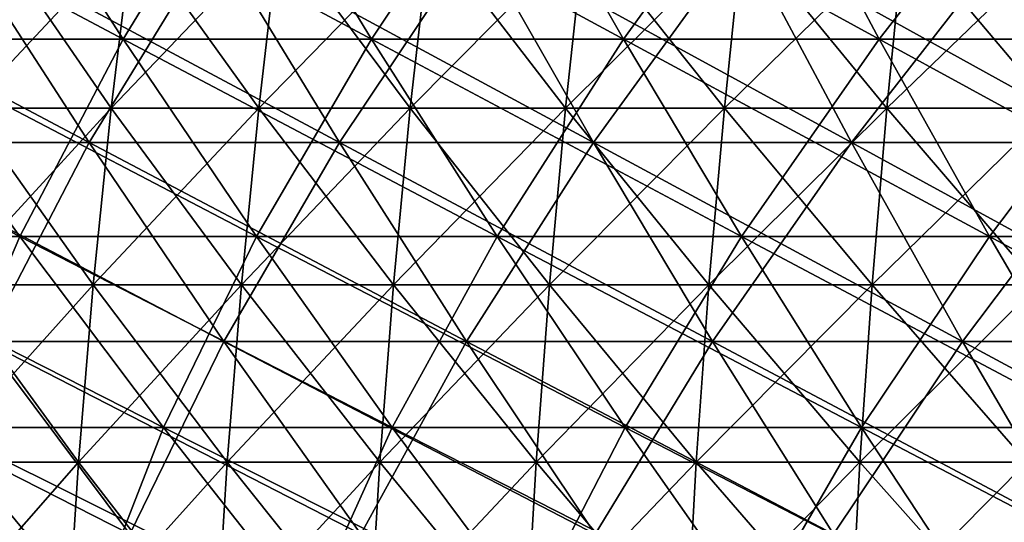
# Model space of a CAD drawing. Header units: millimetres. Extents: x -250 to 250, y -45 to 4150.
# Tile 417 of 656: x -70 to -54, y 3941 to 3949. Entities that reach past the tile are written whole.
import ezdxf

# ---------------------------------------------------------------- set-up
doc = ezdxf.new("R2010")
doc.units = ezdxf.units.MM
doc.header["$LTSCALE"] = 81.481481
for name, color, linetype in [('19', 7, 'CONTINUOUS'), ('20', 7, 'CONTINUOUS'), ('21', 7, 'CONTINUOUS'), ('22', 7, 'CONTINUOUS'), ('23', 7, 'CONTINUOUS'), ('24', 7, 'CONTINUOUS')]:
    doc.layers.add(name, color=color, linetype=linetype)

msp = doc.modelspace()

# ---------------------------------------------------------------- linework, layer by layer
at = {"layer": '19', "color": 7, "linetype": 'CONTINUOUS'}
for points in [[(-68.81, 3946.665, -128.141), (-72.723, 3946.665, -125.961), (-70.918, 3949.927, -132.066), (-68.81, 3946.665, -128.141)], [(-66.817, 3949.927, -134.188), (-68.81, 3946.665, -128.141), (-70.918, 3949.927, -132.066), (-66.817, 3949.927, -134.188)], [(-64.831, 3946.665, -130.199), (-68.81, 3946.665, -128.141), (-66.817, 3949.927, -134.188), (-64.831, 3946.665, -130.199)], [(-62.653, 3949.927, -136.182), (-64.831, 3946.665, -130.199), (-66.817, 3949.927, -134.188), (-62.653, 3949.927, -136.182)], [(-60.791, 3946.665, -132.133), (-64.831, 3946.665, -130.199), (-62.653, 3949.927, -136.182), (-60.791, 3946.665, -132.133)], [(-58.43, 3949.927, -138.046), (-60.791, 3946.665, -132.133), (-62.653, 3949.927, -136.182), (-58.43, 3949.927, -138.046)], [(-56.693, 3946.665, -133.943), (-60.791, 3946.665, -132.133), (-58.43, 3949.927, -138.046), (-56.693, 3946.665, -133.943)], [(-54.151, 3949.927, -139.78), (-56.693, 3946.665, -133.943), (-58.43, 3949.927, -138.046), (-54.151, 3949.927, -139.78)], [(-52.541, 3946.665, -135.625), (-56.693, 3946.665, -133.943), (-54.151, 3949.927, -139.78), (-52.541, 3946.665, -135.625)], [(-68.81, 3946.665, -128.141), (-70.46, 3943.502, -122.04), (-72.723, 3946.665, -125.961), (-68.81, 3946.665, -128.141)], [(-66.668, 3943.502, -124.152), (-70.46, 3943.502, -122.04), (-68.81, 3946.665, -128.141), (-66.668, 3943.502, -124.152)], [(-64.831, 3946.665, -130.199), (-66.668, 3943.502, -124.152), (-68.81, 3946.665, -128.141), (-64.831, 3946.665, -130.199)], [(-62.813, 3943.502, -126.146), (-66.668, 3943.502, -124.152), (-64.831, 3946.665, -130.199), (-62.813, 3943.502, -126.146)], [(-60.791, 3946.665, -132.133), (-62.813, 3943.502, -126.146), (-64.831, 3946.665, -130.199), (-60.791, 3946.665, -132.133)], [(-58.899, 3943.502, -128.021), (-62.813, 3943.502, -126.146), (-60.791, 3946.665, -132.133), (-58.899, 3943.502, -128.021)], [(-56.693, 3946.665, -133.943), (-58.899, 3943.502, -128.021), (-60.791, 3946.665, -132.133), (-56.693, 3946.665, -133.943)], [(-54.929, 3943.502, -129.774), (-58.899, 3943.502, -128.021), (-56.693, 3946.665, -133.943), (-54.929, 3943.502, -129.774)], [(-52.541, 3946.665, -135.625), (-54.929, 3943.502, -129.774), (-56.693, 3946.665, -133.943), (-52.541, 3946.665, -135.625)], [(-50.906, 3943.502, -131.404), (-54.929, 3943.502, -129.774), (-52.541, 3946.665, -135.625), (-50.906, 3943.502, -131.404)], [(-68.162, 3940.439, -118.06), (-71.766, 3940.439, -115.905), (-70.46, 3943.502, -122.04), (-68.162, 3940.439, -118.06)], [(-66.668, 3943.502, -124.152), (-68.162, 3940.439, -118.06), (-70.46, 3943.502, -122.04), (-66.668, 3943.502, -124.152)], [(-64.494, 3940.439, -120.103), (-68.162, 3940.439, -118.06), (-66.668, 3943.502, -124.152), (-64.494, 3940.439, -120.103)], [(-62.813, 3943.502, -126.146), (-64.494, 3940.439, -120.103), (-66.668, 3943.502, -124.152), (-62.813, 3943.502, -126.146)], [(-60.765, 3940.439, -122.033), (-64.494, 3940.439, -120.103), (-62.813, 3943.502, -126.146), (-60.765, 3940.439, -122.033)], [(-58.899, 3943.502, -128.021), (-60.765, 3940.439, -122.033), (-62.813, 3943.502, -126.146), (-58.899, 3943.502, -128.021)], [(-56.978, 3940.439, -123.846), (-60.765, 3940.439, -122.033), (-58.899, 3943.502, -128.021), (-56.978, 3940.439, -123.846)], [(-54.929, 3943.502, -129.774), (-56.978, 3940.439, -123.846), (-58.899, 3943.502, -128.021), (-54.929, 3943.502, -129.774)], [(-53.137, 3940.439, -125.542), (-56.978, 3940.439, -123.846), (-54.929, 3943.502, -129.774), (-53.137, 3940.439, -125.542)], [(-50.906, 3943.502, -131.404), (-53.137, 3940.439, -125.542), (-54.929, 3943.502, -129.774), (-50.906, 3943.502, -131.404)]]:
    msp.add_3dface(points, dxfattribs=at)
at = {"layer": '20', "color": 7, "linetype": 'CONTINUOUS'}
for points in [[(-72.723, 3946.665, 125.961), (-68.81, 3946.665, 128.141), (-74.951, 3949.927, 129.82), (-72.723, 3946.665, 125.961)], [(-74.951, 3949.927, 129.82), (-68.81, 3946.665, 128.141), (-70.918, 3949.927, 132.066), (-74.951, 3949.927, 129.82)], [(-68.81, 3946.665, 128.141), (-64.831, 3946.665, 130.199), (-70.918, 3949.927, 132.066), (-68.81, 3946.665, 128.141)], [(-70.918, 3949.927, 132.066), (-64.831, 3946.665, 130.199), (-66.817, 3949.927, 134.188), (-70.918, 3949.927, 132.066)], [(-64.831, 3946.665, 130.199), (-60.791, 3946.665, 132.133), (-66.817, 3949.927, 134.188), (-64.831, 3946.665, 130.199)], [(-66.817, 3949.927, 134.188), (-60.791, 3946.665, 132.133), (-62.653, 3949.927, 136.182), (-66.817, 3949.927, 134.188)], [(-60.791, 3946.665, 132.133), (-56.693, 3946.665, 133.943), (-62.653, 3949.927, 136.182), (-60.791, 3946.665, 132.133)], [(-62.653, 3949.927, 136.182), (-56.693, 3946.665, 133.943), (-58.43, 3949.927, 138.046), (-62.653, 3949.927, 136.182)], [(-56.693, 3946.665, 133.943), (-52.541, 3946.665, 135.625), (-58.43, 3949.927, 138.046), (-56.693, 3946.665, 133.943)], [(-58.43, 3949.927, 138.046), (-52.541, 3946.665, 135.625), (-54.151, 3949.927, 139.78), (-58.43, 3949.927, 138.046)], [(-70.46, 3943.502, 122.04), (-66.668, 3943.502, 124.152), (-72.723, 3946.665, 125.961), (-70.46, 3943.502, 122.04)], [(-72.723, 3946.665, 125.961), (-66.668, 3943.502, 124.152), (-68.81, 3946.665, 128.141), (-72.723, 3946.665, 125.961)], [(-66.668, 3943.502, 124.152), (-62.813, 3943.502, 126.146), (-68.81, 3946.665, 128.141), (-66.668, 3943.502, 124.152)], [(-68.81, 3946.665, 128.141), (-62.813, 3943.502, 126.146), (-64.831, 3946.665, 130.199), (-68.81, 3946.665, 128.141)], [(-62.813, 3943.502, 126.146), (-58.899, 3943.502, 128.021), (-64.831, 3946.665, 130.199), (-62.813, 3943.502, 126.146)], [(-64.831, 3946.665, 130.199), (-58.899, 3943.502, 128.021), (-60.791, 3946.665, 132.133), (-64.831, 3946.665, 130.199)], [(-58.899, 3943.502, 128.021), (-54.929, 3943.502, 129.774), (-60.791, 3946.665, 132.133), (-58.899, 3943.502, 128.021)], [(-60.791, 3946.665, 132.133), (-54.929, 3943.502, 129.774), (-56.693, 3946.665, 133.943), (-60.791, 3946.665, 132.133)], [(-54.929, 3943.502, 129.774), (-50.906, 3943.502, 131.404), (-56.693, 3946.665, 133.943), (-54.929, 3943.502, 129.774)], [(-56.693, 3946.665, 133.943), (-50.906, 3943.502, 131.404), (-52.541, 3946.665, 135.625), (-56.693, 3946.665, 133.943)], [(-71.766, 3940.439, 115.905), (-68.162, 3940.439, 118.06), (-74.185, 3943.502, 119.813), (-71.766, 3940.439, 115.905)], [(-74.185, 3943.502, 119.813), (-68.162, 3940.439, 118.06), (-70.46, 3943.502, 122.04), (-74.185, 3943.502, 119.813)], [(-68.162, 3940.439, 118.06), (-64.494, 3940.439, 120.103), (-70.46, 3943.502, 122.04), (-68.162, 3940.439, 118.06)], [(-70.46, 3943.502, 122.04), (-64.494, 3940.439, 120.103), (-66.668, 3943.502, 124.152), (-70.46, 3943.502, 122.04)], [(-64.494, 3940.439, 120.103), (-60.765, 3940.439, 122.033), (-66.668, 3943.502, 124.152), (-64.494, 3940.439, 120.103)], [(-66.668, 3943.502, 124.152), (-60.765, 3940.439, 122.033), (-62.813, 3943.502, 126.146), (-66.668, 3943.502, 124.152)], [(-60.765, 3940.439, 122.033), (-56.978, 3940.439, 123.846), (-62.813, 3943.502, 126.146), (-60.765, 3940.439, 122.033)], [(-62.813, 3943.502, 126.146), (-56.978, 3940.439, 123.846), (-58.899, 3943.502, 128.021), (-62.813, 3943.502, 126.146)], [(-56.978, 3940.439, 123.846), (-53.137, 3940.439, 125.542), (-58.899, 3943.502, 128.021), (-56.978, 3940.439, 123.846)], [(-58.899, 3943.502, 128.021), (-53.137, 3940.439, 125.542), (-54.929, 3943.502, 129.774), (-58.899, 3943.502, 128.021)], [(-53.137, 3940.439, 125.542), (-49.246, 3940.439, 127.119), (-54.929, 3943.502, 129.774), (-53.137, 3940.439, 125.542)], [(-54.929, 3943.502, 129.774), (-49.246, 3940.439, 127.119), (-50.906, 3943.502, 131.404), (-54.929, 3943.502, 129.774)]]:
    msp.add_3dface(points, dxfattribs=at)
at = {"layer": '21', "color": 7, "linetype": 'CONTINUOUS'}
for points in [[(-68.272, 3948.31, 127.138), (-72.155, 3948.31, 124.976), (-70.363, 3951.546, 131.032), (-68.272, 3948.31, 127.138)], [(-66.294, 3951.546, 133.136), (-68.272, 3948.31, 127.138), (-70.363, 3951.546, 131.032), (-66.294, 3951.546, 133.136)], [(-64.324, 3948.31, 129.18), (-68.272, 3948.31, 127.138), (-66.294, 3951.546, 133.136), (-64.324, 3948.31, 129.18)], [(-62.163, 3951.546, 135.115), (-64.324, 3948.31, 129.18), (-66.294, 3951.546, 133.136), (-62.163, 3951.546, 135.115)], [(-60.316, 3948.31, 131.1), (-64.324, 3948.31, 129.18), (-62.163, 3951.546, 135.115), (-60.316, 3948.31, 131.1)], [(-57.972, 3951.546, 136.965), (-60.316, 3948.31, 131.1), (-62.163, 3951.546, 135.115), (-57.972, 3951.546, 136.965)], [(-56.25, 3948.31, 132.895), (-60.316, 3948.31, 131.1), (-57.972, 3951.546, 136.965), (-56.25, 3948.31, 132.895)], [(-53.727, 3951.546, 138.685), (-56.25, 3948.31, 132.895), (-57.972, 3951.546, 136.965), (-53.727, 3951.546, 138.685)], [(-52.131, 3948.31, 134.564), (-56.25, 3948.31, 132.895), (-53.727, 3951.546, 138.685), (-52.131, 3948.31, 134.564)], [(-69.91, 3945.172, 121.087), (-73.606, 3945.172, 118.877), (-72.155, 3948.31, 124.976), (-69.91, 3945.172, 121.087)], [(-68.272, 3948.31, 127.138), (-69.91, 3945.172, 121.087), (-72.155, 3948.31, 124.976), (-68.272, 3948.31, 127.138)], [(-66.148, 3945.172, 123.183), (-69.91, 3945.172, 121.087), (-68.272, 3948.31, 127.138), (-66.148, 3945.172, 123.183)], [(-64.324, 3948.31, 129.18), (-66.148, 3945.172, 123.183), (-68.272, 3948.31, 127.138), (-64.324, 3948.31, 129.18)], [(-62.323, 3945.172, 125.161), (-66.148, 3945.172, 123.183), (-64.324, 3948.31, 129.18), (-62.323, 3945.172, 125.161)], [(-60.316, 3948.31, 131.1), (-62.323, 3945.172, 125.161), (-64.324, 3948.31, 129.18), (-60.316, 3948.31, 131.1)], [(-58.439, 3945.172, 127.021), (-62.323, 3945.172, 125.161), (-60.316, 3948.31, 131.1), (-58.439, 3945.172, 127.021)], [(-56.25, 3948.31, 132.895), (-58.439, 3945.172, 127.021), (-60.316, 3948.31, 131.1), (-56.25, 3948.31, 132.895)], [(-54.5, 3945.172, 128.761), (-58.439, 3945.172, 127.021), (-56.25, 3948.31, 132.895), (-54.5, 3945.172, 128.761)], [(-52.131, 3948.31, 134.564), (-54.5, 3945.172, 128.761), (-56.25, 3948.31, 132.895), (-52.131, 3948.31, 134.564)], [(-50.509, 3945.172, 130.378), (-54.5, 3945.172, 128.761), (-52.131, 3948.31, 134.564), (-50.509, 3945.172, 130.378)], [(-69.91, 3945.172, 121.087), (-71.206, 3942.134, 115.002), (-73.606, 3945.172, 118.877), (-69.91, 3945.172, 121.087)], [(-67.631, 3942.134, 117.14), (-71.206, 3942.134, 115.002), (-69.91, 3945.172, 121.087), (-67.631, 3942.134, 117.14)], [(-66.148, 3945.172, 123.183), (-67.631, 3942.134, 117.14), (-69.91, 3945.172, 121.087), (-66.148, 3945.172, 123.183)], [(-63.991, 3942.134, 119.167), (-67.631, 3942.134, 117.14), (-66.148, 3945.172, 123.183), (-63.991, 3942.134, 119.167)], [(-62.323, 3945.172, 125.161), (-63.991, 3942.134, 119.167), (-66.148, 3945.172, 123.183), (-62.323, 3945.172, 125.161)], [(-60.291, 3942.134, 121.081), (-63.991, 3942.134, 119.167), (-62.323, 3945.172, 125.161), (-60.291, 3942.134, 121.081)], [(-58.439, 3945.172, 127.021), (-60.291, 3942.134, 121.081), (-62.323, 3945.172, 125.161), (-58.439, 3945.172, 127.021)], [(-56.534, 3942.134, 122.881), (-60.291, 3942.134, 121.081), (-58.439, 3945.172, 127.021), (-56.534, 3942.134, 122.881)], [(-54.5, 3945.172, 128.761), (-56.534, 3942.134, 122.881), (-58.439, 3945.172, 127.021), (-54.5, 3945.172, 128.761)], [(-52.723, 3942.134, 124.563), (-56.534, 3942.134, 122.881), (-54.5, 3945.172, 128.761), (-52.723, 3942.134, 124.563)], [(-50.509, 3945.172, 130.378), (-52.723, 3942.134, 124.563), (-54.5, 3945.172, 128.761), (-50.509, 3945.172, 130.378)], [(-68.772, 3939.197, 111.071), (-72.16, 3939.197, 108.9), (-71.206, 3942.134, 115.002), (-68.772, 3939.197, 111.071)], [(-67.631, 3942.134, 117.14), (-68.772, 3939.197, 111.071), (-71.206, 3942.134, 115.002), (-67.631, 3942.134, 117.14)], [(-65.319, 3939.197, 113.136), (-68.772, 3939.197, 111.071), (-67.631, 3942.134, 117.14), (-65.319, 3939.197, 113.136)], [(-63.991, 3942.134, 119.167), (-65.319, 3939.197, 113.136), (-67.631, 3942.134, 117.14), (-63.991, 3942.134, 119.167)], [(-61.804, 3939.197, 115.094), (-65.319, 3939.197, 113.136), (-63.991, 3942.134, 119.167), (-61.804, 3939.197, 115.094)], [(-60.291, 3942.134, 121.081), (-61.804, 3939.197, 115.094), (-63.991, 3942.134, 119.167), (-60.291, 3942.134, 121.081)], [(-58.23, 3939.197, 116.942), (-61.804, 3939.197, 115.094), (-60.291, 3942.134, 121.081), (-58.23, 3939.197, 116.942)], [(-56.534, 3942.134, 122.881), (-58.23, 3939.197, 116.942), (-60.291, 3942.134, 121.081), (-56.534, 3942.134, 122.881)], [(-54.601, 3939.197, 118.68), (-58.23, 3939.197, 116.942), (-56.534, 3942.134, 122.881), (-54.601, 3939.197, 118.68)], [(-52.723, 3942.134, 124.563), (-54.601, 3939.197, 118.68), (-56.534, 3942.134, 122.881), (-52.723, 3942.134, 124.563)], [(-50.921, 3939.197, 120.305), (-54.601, 3939.197, 118.68), (-52.723, 3942.134, 124.563), (-50.921, 3939.197, 120.305)]]:
    msp.add_3dface(points, dxfattribs=at)
at = {"layer": '22', "color": 7, "linetype": 'CONTINUOUS'}
for points in [[(-72.155, 3948.31, -124.976), (-68.272, 3948.31, -127.138), (-74.364, 3951.546, -128.803), (-72.155, 3948.31, -124.976)], [(-74.364, 3951.546, -128.803), (-68.272, 3948.31, -127.138), (-70.363, 3951.546, -131.032), (-74.364, 3951.546, -128.803)], [(-68.272, 3948.31, -127.138), (-64.324, 3948.31, -129.18), (-70.363, 3951.546, -131.032), (-68.272, 3948.31, -127.138)], [(-70.363, 3951.546, -131.032), (-64.324, 3948.31, -129.18), (-66.294, 3951.546, -133.136), (-70.363, 3951.546, -131.032)], [(-64.324, 3948.31, -129.18), (-60.316, 3948.31, -131.1), (-66.294, 3951.546, -133.136), (-64.324, 3948.31, -129.18)], [(-66.294, 3951.546, -133.136), (-60.316, 3948.31, -131.1), (-62.163, 3951.546, -135.115), (-66.294, 3951.546, -133.136)], [(-60.316, 3948.31, -131.1), (-56.25, 3948.31, -132.895), (-62.163, 3951.546, -135.115), (-60.316, 3948.31, -131.1)], [(-62.163, 3951.546, -135.115), (-56.25, 3948.31, -132.895), (-57.972, 3951.546, -136.965), (-62.163, 3951.546, -135.115)], [(-56.25, 3948.31, -132.895), (-52.131, 3948.31, -134.564), (-57.972, 3951.546, -136.965), (-56.25, 3948.31, -132.895)], [(-57.972, 3951.546, -136.965), (-52.131, 3948.31, -134.564), (-53.727, 3951.546, -138.685), (-57.972, 3951.546, -136.965)], [(-73.606, 3945.172, -118.877), (-69.91, 3945.172, -121.087), (-75.969, 3948.31, -122.694), (-73.606, 3945.172, -118.877)], [(-75.969, 3948.31, -122.694), (-69.91, 3945.172, -121.087), (-72.155, 3948.31, -124.976), (-75.969, 3948.31, -122.694)], [(-69.91, 3945.172, -121.087), (-66.148, 3945.172, -123.183), (-72.155, 3948.31, -124.976), (-69.91, 3945.172, -121.087)], [(-72.155, 3948.31, -124.976), (-66.148, 3945.172, -123.183), (-68.272, 3948.31, -127.138), (-72.155, 3948.31, -124.976)], [(-66.148, 3945.172, -123.183), (-62.323, 3945.172, -125.161), (-68.272, 3948.31, -127.138), (-66.148, 3945.172, -123.183)], [(-68.272, 3948.31, -127.138), (-62.323, 3945.172, -125.161), (-64.324, 3948.31, -129.18), (-68.272, 3948.31, -127.138)], [(-62.323, 3945.172, -125.161), (-58.439, 3945.172, -127.021), (-64.324, 3948.31, -129.18), (-62.323, 3945.172, -125.161)], [(-64.324, 3948.31, -129.18), (-58.439, 3945.172, -127.021), (-60.316, 3948.31, -131.1), (-64.324, 3948.31, -129.18)], [(-58.439, 3945.172, -127.021), (-54.5, 3945.172, -128.761), (-60.316, 3948.31, -131.1), (-58.439, 3945.172, -127.021)], [(-60.316, 3948.31, -131.1), (-54.5, 3945.172, -128.761), (-56.25, 3948.31, -132.895), (-60.316, 3948.31, -131.1)], [(-54.5, 3945.172, -128.761), (-50.509, 3945.172, -130.378), (-56.25, 3948.31, -132.895), (-54.5, 3945.172, -128.761)], [(-56.25, 3948.31, -132.895), (-50.509, 3945.172, -130.378), (-52.131, 3948.31, -134.564), (-56.25, 3948.31, -132.895)], [(-71.206, 3942.134, -115.002), (-67.631, 3942.134, -117.14), (-73.606, 3945.172, -118.877), (-71.206, 3942.134, -115.002)], [(-73.606, 3945.172, -118.877), (-67.631, 3942.134, -117.14), (-69.91, 3945.172, -121.087), (-73.606, 3945.172, -118.877)], [(-67.631, 3942.134, -117.14), (-63.991, 3942.134, -119.167), (-69.91, 3945.172, -121.087), (-67.631, 3942.134, -117.14)], [(-69.91, 3945.172, -121.087), (-63.991, 3942.134, -119.167), (-66.148, 3945.172, -123.183), (-69.91, 3945.172, -121.087)], [(-63.991, 3942.134, -119.167), (-60.291, 3942.134, -121.081), (-66.148, 3945.172, -123.183), (-63.991, 3942.134, -119.167)], [(-66.148, 3945.172, -123.183), (-60.291, 3942.134, -121.081), (-62.323, 3945.172, -125.161), (-66.148, 3945.172, -123.183)], [(-60.291, 3942.134, -121.081), (-56.534, 3942.134, -122.881), (-62.323, 3945.172, -125.161), (-60.291, 3942.134, -121.081)], [(-62.323, 3945.172, -125.161), (-56.534, 3942.134, -122.881), (-58.439, 3945.172, -127.021), (-62.323, 3945.172, -125.161)], [(-56.534, 3942.134, -122.881), (-52.723, 3942.134, -124.563), (-58.439, 3945.172, -127.021), (-56.534, 3942.134, -122.881)], [(-58.439, 3945.172, -127.021), (-52.723, 3942.134, -124.563), (-54.5, 3945.172, -128.761), (-58.439, 3945.172, -127.021)], [(-52.723, 3942.134, -124.563), (-48.862, 3942.134, -126.128), (-54.5, 3945.172, -128.761), (-52.723, 3942.134, -124.563)], [(-54.5, 3945.172, -128.761), (-48.862, 3942.134, -126.128), (-50.509, 3945.172, -130.378), (-54.5, 3945.172, -128.761)], [(-72.16, 3939.197, -108.9), (-68.772, 3939.197, -111.071), (-74.714, 3942.134, -112.755), (-72.16, 3939.197, -108.9)], [(-74.714, 3942.134, -112.755), (-68.772, 3939.197, -111.071), (-71.206, 3942.134, -115.002), (-74.714, 3942.134, -112.755)], [(-68.772, 3939.197, -111.071), (-65.319, 3939.197, -113.136), (-71.206, 3942.134, -115.002), (-68.772, 3939.197, -111.071)], [(-71.206, 3942.134, -115.002), (-65.319, 3939.197, -113.136), (-67.631, 3942.134, -117.14), (-71.206, 3942.134, -115.002)], [(-65.319, 3939.197, -113.136), (-61.804, 3939.197, -115.094), (-67.631, 3942.134, -117.14), (-65.319, 3939.197, -113.136)], [(-67.631, 3942.134, -117.14), (-61.804, 3939.197, -115.094), (-63.991, 3942.134, -119.167), (-67.631, 3942.134, -117.14)], [(-61.804, 3939.197, -115.094), (-58.23, 3939.197, -116.942), (-63.991, 3942.134, -119.167), (-61.804, 3939.197, -115.094)], [(-63.991, 3942.134, -119.167), (-58.23, 3939.197, -116.942), (-60.291, 3942.134, -121.081), (-63.991, 3942.134, -119.167)], [(-58.23, 3939.197, -116.942), (-54.601, 3939.197, -118.68), (-60.291, 3942.134, -121.081), (-58.23, 3939.197, -116.942)], [(-60.291, 3942.134, -121.081), (-54.601, 3939.197, -118.68), (-56.534, 3942.134, -122.881), (-60.291, 3942.134, -121.081)], [(-54.601, 3939.197, -118.68), (-50.921, 3939.197, -120.305), (-56.534, 3942.134, -122.881), (-54.601, 3939.197, -118.68)], [(-56.534, 3942.134, -122.881), (-50.921, 3939.197, -120.305), (-52.723, 3942.134, -124.563), (-56.534, 3942.134, -122.881)]]:
    msp.add_3dface(points, dxfattribs=at)
at = {"layer": '23', "color": 7, "linetype": 'CONTINUOUS'}
for points in [[(-70.74, 3947.213, 72.953), (-68.46, 3947.213, 75.097), (-70.39, 3950.01, 72.592), (-70.74, 3947.213, 72.953)], [(-70.39, 3950.01, 72.592), (-68.46, 3947.213, 75.097), (-68.121, 3950.01, 74.726), (-70.39, 3950.01, 72.592)], [(-68.46, 3947.213, 75.097), (-66.115, 3947.213, 77.17), (-68.121, 3950.01, 74.726), (-68.46, 3947.213, 75.097)], [(-68.121, 3950.01, 74.726), (-66.115, 3947.213, 77.17), (-65.788, 3950.01, 76.788), (-68.121, 3950.01, 74.726)], [(-66.115, 3947.213, 77.17), (-63.707, 3947.213, 79.169), (-65.788, 3950.01, 76.788), (-66.115, 3947.213, 77.17)], [(-65.788, 3950.01, 76.788), (-63.707, 3947.213, 79.169), (-63.392, 3950.01, 78.778), (-65.788, 3950.01, 76.788)], [(-63.707, 3947.213, 79.169), (-61.239, 3947.213, 81.093), (-63.392, 3950.01, 78.778), (-63.707, 3947.213, 79.169)], [(-63.392, 3950.01, 78.778), (-61.239, 3947.213, 81.093), (-60.936, 3950.01, 80.692), (-63.392, 3950.01, 78.778)], [(-61.239, 3947.213, 81.093), (-58.712, 3947.213, 82.941), (-60.936, 3950.01, 80.692), (-61.239, 3947.213, 81.093)], [(-60.936, 3950.01, 80.692), (-58.712, 3947.213, 82.941), (-58.422, 3950.01, 82.531), (-60.936, 3950.01, 80.692)], [(-58.712, 3947.213, 82.941), (-56.13, 3947.213, 84.709), (-58.422, 3950.01, 82.531), (-58.712, 3947.213, 82.941)], [(-58.422, 3950.01, 82.531), (-56.13, 3947.213, 84.709), (-55.853, 3950.01, 84.291), (-58.422, 3950.01, 82.531)], [(-56.13, 3947.213, 84.709), (-53.495, 3947.213, 86.398), (-55.853, 3950.01, 84.291), (-56.13, 3947.213, 84.709)], [(-55.853, 3950.01, 84.291), (-53.495, 3947.213, 86.398), (-53.231, 3950.01, 85.971), (-55.853, 3950.01, 84.291)], [(-71.036, 3944.404, 73.258), (-68.746, 3944.404, 75.411), (-70.74, 3947.213, 72.953), (-71.036, 3944.404, 73.258)], [(-70.74, 3947.213, 72.953), (-68.746, 3944.404, 75.411), (-68.46, 3947.213, 75.097), (-70.74, 3947.213, 72.953)], [(-68.746, 3944.404, 75.411), (-66.391, 3944.404, 77.492), (-68.46, 3947.213, 75.097), (-68.746, 3944.404, 75.411)], [(-68.46, 3947.213, 75.097), (-66.391, 3944.404, 77.492), (-66.115, 3947.213, 77.17), (-68.46, 3947.213, 75.097)], [(-66.391, 3944.404, 77.492), (-63.974, 3944.404, 79.5), (-66.115, 3947.213, 77.17), (-66.391, 3944.404, 77.492)], [(-66.115, 3947.213, 77.17), (-63.974, 3944.404, 79.5), (-63.707, 3947.213, 79.169), (-66.115, 3947.213, 77.17)], [(-63.974, 3944.404, 79.5), (-61.495, 3944.404, 81.433), (-63.707, 3947.213, 79.169), (-63.974, 3944.404, 79.5)], [(-63.707, 3947.213, 79.169), (-61.495, 3944.404, 81.433), (-61.239, 3947.213, 81.093), (-63.707, 3947.213, 79.169)], [(-61.495, 3944.404, 81.433), (-58.958, 3944.404, 83.288), (-61.239, 3947.213, 81.093), (-61.495, 3944.404, 81.433)], [(-61.239, 3947.213, 81.093), (-58.958, 3944.404, 83.288), (-58.712, 3947.213, 82.941), (-61.239, 3947.213, 81.093)], [(-58.958, 3944.404, 83.288), (-56.365, 3944.404, 85.064), (-58.712, 3947.213, 82.941), (-58.958, 3944.404, 83.288)], [(-58.712, 3947.213, 82.941), (-56.365, 3944.404, 85.064), (-56.13, 3947.213, 84.709), (-58.712, 3947.213, 82.941)], [(-56.365, 3944.404, 85.064), (-53.719, 3944.404, 86.759), (-56.13, 3947.213, 84.709), (-56.365, 3944.404, 85.064)], [(-56.13, 3947.213, 84.709), (-53.719, 3944.404, 86.759), (-53.495, 3947.213, 86.398), (-56.13, 3947.213, 84.709)], [(-71.278, 3941.584, 73.508), (-68.98, 3941.584, 75.668), (-71.036, 3944.404, 73.258), (-71.278, 3941.584, 73.508)], [(-71.036, 3944.404, 73.258), (-68.98, 3941.584, 75.668), (-68.746, 3944.404, 75.411), (-71.036, 3944.404, 73.258)], [(-68.98, 3941.584, 75.668), (-66.617, 3941.584, 77.756), (-68.746, 3944.404, 75.411), (-68.98, 3941.584, 75.668)], [(-68.746, 3944.404, 75.411), (-66.617, 3941.584, 77.756), (-66.391, 3944.404, 77.492), (-68.746, 3944.404, 75.411)], [(-66.617, 3941.584, 77.756), (-64.191, 3941.584, 79.771), (-66.391, 3944.404, 77.492), (-66.617, 3941.584, 77.756)], [(-66.391, 3944.404, 77.492), (-64.191, 3941.584, 79.771), (-63.974, 3944.404, 79.5), (-66.391, 3944.404, 77.492)], [(-64.191, 3941.584, 79.771), (-61.704, 3941.584, 81.71), (-63.974, 3944.404, 79.5), (-64.191, 3941.584, 79.771)], [(-63.974, 3944.404, 79.5), (-61.704, 3941.584, 81.71), (-61.495, 3944.404, 81.433), (-63.974, 3944.404, 79.5)], [(-61.704, 3941.584, 81.71), (-59.159, 3941.584, 83.571), (-61.495, 3944.404, 81.433), (-61.704, 3941.584, 81.71)], [(-61.495, 3944.404, 81.433), (-59.159, 3941.584, 83.571), (-58.958, 3944.404, 83.288), (-61.495, 3944.404, 81.433)], [(-59.159, 3941.584, 83.571), (-56.557, 3941.584, 85.353), (-58.958, 3944.404, 83.288), (-59.159, 3941.584, 83.571)], [(-58.958, 3944.404, 83.288), (-56.557, 3941.584, 85.353), (-56.365, 3944.404, 85.064), (-58.958, 3944.404, 83.288)], [(-56.557, 3941.584, 85.353), (-53.902, 3941.584, 87.055), (-56.365, 3944.404, 85.064), (-56.557, 3941.584, 85.353)], [(-56.365, 3944.404, 85.064), (-53.902, 3941.584, 87.055), (-53.719, 3944.404, 86.759), (-56.365, 3944.404, 85.064)], [(-71.465, 3938.756, 73.701), (-69.162, 3938.756, 75.867), (-71.278, 3941.584, 73.508), (-71.465, 3938.756, 73.701)], [(-71.278, 3941.584, 73.508), (-69.162, 3938.756, 75.867), (-68.98, 3941.584, 75.668), (-71.278, 3941.584, 73.508)], [(-69.162, 3938.756, 75.867), (-66.793, 3938.756, 77.961), (-68.98, 3941.584, 75.668), (-69.162, 3938.756, 75.867)], [(-68.98, 3941.584, 75.668), (-66.793, 3938.756, 77.961), (-66.617, 3941.584, 77.756), (-68.98, 3941.584, 75.668)], [(-66.793, 3938.756, 77.961), (-64.36, 3938.756, 79.981), (-66.617, 3941.584, 77.756), (-66.793, 3938.756, 77.961)], [(-66.617, 3941.584, 77.756), (-64.36, 3938.756, 79.981), (-64.191, 3941.584, 79.771), (-66.617, 3941.584, 77.756)], [(-64.36, 3938.756, 79.981), (-61.867, 3938.756, 81.925), (-64.191, 3941.584, 79.771), (-64.36, 3938.756, 79.981)], [(-64.191, 3941.584, 79.771), (-61.867, 3938.756, 81.925), (-61.704, 3941.584, 81.71), (-64.191, 3941.584, 79.771)], [(-61.867, 3938.756, 81.925), (-59.315, 3938.756, 83.791), (-61.704, 3941.584, 81.71), (-61.867, 3938.756, 81.925)], [(-61.704, 3941.584, 81.71), (-59.315, 3938.756, 83.791), (-59.159, 3941.584, 83.571), (-61.704, 3941.584, 81.71)], [(-59.315, 3938.756, 83.791), (-56.706, 3938.756, 85.578), (-59.159, 3941.584, 83.571), (-59.315, 3938.756, 83.791)], [(-59.159, 3941.584, 83.571), (-56.706, 3938.756, 85.578), (-56.557, 3941.584, 85.353), (-59.159, 3941.584, 83.571)], [(-56.706, 3938.756, 85.578), (-54.044, 3938.756, 87.284), (-56.557, 3941.584, 85.353), (-56.706, 3938.756, 85.578)], [(-56.557, 3941.584, 85.353), (-54.044, 3938.756, 87.284), (-53.902, 3941.584, 87.055), (-56.557, 3941.584, 85.353)]]:
    msp.add_3dface(points, dxfattribs=at)
at = {"layer": '24', "color": 7, "linetype": 'CONTINUOUS'}
for points in [[(-68.46, 3947.213, -75.097), (-70.74, 3947.213, -72.953), (-68.121, 3950.01, -74.726), (-68.46, 3947.213, -75.097)], [(-68.121, 3950.01, -74.726), (-70.74, 3947.213, -72.953), (-70.39, 3950.01, -72.592), (-68.121, 3950.01, -74.726)], [(-66.115, 3947.213, -77.17), (-68.46, 3947.213, -75.097), (-65.788, 3950.01, -76.788), (-66.115, 3947.213, -77.17)], [(-65.788, 3950.01, -76.788), (-68.46, 3947.213, -75.097), (-68.121, 3950.01, -74.726), (-65.788, 3950.01, -76.788)], [(-63.707, 3947.213, -79.169), (-66.115, 3947.213, -77.17), (-63.392, 3950.01, -78.778), (-63.707, 3947.213, -79.169)], [(-63.392, 3950.01, -78.778), (-66.115, 3947.213, -77.17), (-65.788, 3950.01, -76.788), (-63.392, 3950.01, -78.778)], [(-61.239, 3947.213, -81.093), (-63.707, 3947.213, -79.169), (-60.936, 3950.01, -80.692), (-61.239, 3947.213, -81.093)], [(-60.936, 3950.01, -80.692), (-63.707, 3947.213, -79.169), (-63.392, 3950.01, -78.778), (-60.936, 3950.01, -80.692)], [(-58.712, 3947.213, -82.941), (-61.239, 3947.213, -81.093), (-58.422, 3950.01, -82.531), (-58.712, 3947.213, -82.941)], [(-58.422, 3950.01, -82.531), (-61.239, 3947.213, -81.093), (-60.936, 3950.01, -80.692), (-58.422, 3950.01, -82.531)], [(-56.13, 3947.213, -84.709), (-58.712, 3947.213, -82.941), (-55.853, 3950.01, -84.291), (-56.13, 3947.213, -84.709)], [(-55.853, 3950.01, -84.291), (-58.712, 3947.213, -82.941), (-58.422, 3950.01, -82.531), (-55.853, 3950.01, -84.291)], [(-53.495, 3947.213, -86.398), (-56.13, 3947.213, -84.709), (-53.231, 3950.01, -85.971), (-53.495, 3947.213, -86.398)], [(-53.231, 3950.01, -85.971), (-56.13, 3947.213, -84.709), (-55.853, 3950.01, -84.291), (-53.231, 3950.01, -85.971)], [(-68.746, 3944.404, -75.411), (-71.036, 3944.404, -73.258), (-68.46, 3947.213, -75.097), (-68.746, 3944.404, -75.411)], [(-68.46, 3947.213, -75.097), (-71.036, 3944.404, -73.258), (-70.74, 3947.213, -72.953), (-68.46, 3947.213, -75.097)], [(-66.391, 3944.404, -77.492), (-68.746, 3944.404, -75.411), (-66.115, 3947.213, -77.17), (-66.391, 3944.404, -77.492)], [(-66.115, 3947.213, -77.17), (-68.746, 3944.404, -75.411), (-68.46, 3947.213, -75.097), (-66.115, 3947.213, -77.17)], [(-63.974, 3944.404, -79.5), (-66.391, 3944.404, -77.492), (-63.707, 3947.213, -79.169), (-63.974, 3944.404, -79.5)], [(-63.707, 3947.213, -79.169), (-66.391, 3944.404, -77.492), (-66.115, 3947.213, -77.17), (-63.707, 3947.213, -79.169)], [(-61.495, 3944.404, -81.433), (-63.974, 3944.404, -79.5), (-61.239, 3947.213, -81.093), (-61.495, 3944.404, -81.433)], [(-61.239, 3947.213, -81.093), (-63.974, 3944.404, -79.5), (-63.707, 3947.213, -79.169), (-61.239, 3947.213, -81.093)], [(-58.958, 3944.404, -83.288), (-61.495, 3944.404, -81.433), (-58.712, 3947.213, -82.941), (-58.958, 3944.404, -83.288)], [(-58.712, 3947.213, -82.941), (-61.495, 3944.404, -81.433), (-61.239, 3947.213, -81.093), (-58.712, 3947.213, -82.941)], [(-56.365, 3944.404, -85.064), (-58.958, 3944.404, -83.288), (-56.13, 3947.213, -84.709), (-56.365, 3944.404, -85.064)], [(-56.13, 3947.213, -84.709), (-58.958, 3944.404, -83.288), (-58.712, 3947.213, -82.941), (-56.13, 3947.213, -84.709)], [(-53.719, 3944.404, -86.759), (-56.365, 3944.404, -85.064), (-53.495, 3947.213, -86.398), (-53.719, 3944.404, -86.759)], [(-53.495, 3947.213, -86.398), (-56.365, 3944.404, -85.064), (-56.13, 3947.213, -84.709), (-53.495, 3947.213, -86.398)], [(-68.98, 3941.584, -75.668), (-71.278, 3941.584, -73.508), (-68.746, 3944.404, -75.411), (-68.98, 3941.584, -75.668)], [(-68.746, 3944.404, -75.411), (-71.278, 3941.584, -73.508), (-71.036, 3944.404, -73.258), (-68.746, 3944.404, -75.411)], [(-66.617, 3941.584, -77.756), (-68.98, 3941.584, -75.668), (-66.391, 3944.404, -77.492), (-66.617, 3941.584, -77.756)], [(-66.391, 3944.404, -77.492), (-68.98, 3941.584, -75.668), (-68.746, 3944.404, -75.411), (-66.391, 3944.404, -77.492)], [(-64.191, 3941.584, -79.771), (-66.617, 3941.584, -77.756), (-63.974, 3944.404, -79.5), (-64.191, 3941.584, -79.771)], [(-63.974, 3944.404, -79.5), (-66.617, 3941.584, -77.756), (-66.391, 3944.404, -77.492), (-63.974, 3944.404, -79.5)], [(-61.704, 3941.584, -81.71), (-64.191, 3941.584, -79.771), (-61.495, 3944.404, -81.433), (-61.704, 3941.584, -81.71)], [(-61.495, 3944.404, -81.433), (-64.191, 3941.584, -79.771), (-63.974, 3944.404, -79.5), (-61.495, 3944.404, -81.433)], [(-59.159, 3941.584, -83.571), (-61.704, 3941.584, -81.71), (-58.958, 3944.404, -83.288), (-59.159, 3941.584, -83.571)], [(-58.958, 3944.404, -83.288), (-61.704, 3941.584, -81.71), (-61.495, 3944.404, -81.433), (-58.958, 3944.404, -83.288)], [(-56.557, 3941.584, -85.353), (-59.159, 3941.584, -83.571), (-56.365, 3944.404, -85.064), (-56.557, 3941.584, -85.353)], [(-56.365, 3944.404, -85.064), (-59.159, 3941.584, -83.571), (-58.958, 3944.404, -83.288), (-56.365, 3944.404, -85.064)], [(-53.902, 3941.584, -87.055), (-56.557, 3941.584, -85.353), (-53.719, 3944.404, -86.759), (-53.902, 3941.584, -87.055)], [(-53.719, 3944.404, -86.759), (-56.557, 3941.584, -85.353), (-56.365, 3944.404, -85.064), (-53.719, 3944.404, -86.759)], [(-69.162, 3938.756, -75.867), (-71.465, 3938.756, -73.701), (-68.98, 3941.584, -75.668), (-69.162, 3938.756, -75.867)], [(-68.98, 3941.584, -75.668), (-71.465, 3938.756, -73.701), (-71.278, 3941.584, -73.508), (-68.98, 3941.584, -75.668)], [(-66.793, 3938.756, -77.961), (-69.162, 3938.756, -75.867), (-66.617, 3941.584, -77.756), (-66.793, 3938.756, -77.961)], [(-66.617, 3941.584, -77.756), (-69.162, 3938.756, -75.867), (-68.98, 3941.584, -75.668), (-66.617, 3941.584, -77.756)], [(-64.36, 3938.756, -79.981), (-66.793, 3938.756, -77.961), (-64.191, 3941.584, -79.771), (-64.36, 3938.756, -79.981)], [(-64.191, 3941.584, -79.771), (-66.793, 3938.756, -77.961), (-66.617, 3941.584, -77.756), (-64.191, 3941.584, -79.771)], [(-61.867, 3938.756, -81.925), (-64.36, 3938.756, -79.981), (-61.704, 3941.584, -81.71), (-61.867, 3938.756, -81.925)], [(-61.704, 3941.584, -81.71), (-64.36, 3938.756, -79.981), (-64.191, 3941.584, -79.771), (-61.704, 3941.584, -81.71)], [(-59.315, 3938.756, -83.791), (-61.867, 3938.756, -81.925), (-59.159, 3941.584, -83.571), (-59.315, 3938.756, -83.791)], [(-59.159, 3941.584, -83.571), (-61.867, 3938.756, -81.925), (-61.704, 3941.584, -81.71), (-59.159, 3941.584, -83.571)], [(-56.706, 3938.756, -85.578), (-59.315, 3938.756, -83.791), (-56.557, 3941.584, -85.353), (-56.706, 3938.756, -85.578)], [(-56.557, 3941.584, -85.353), (-59.315, 3938.756, -83.791), (-59.159, 3941.584, -83.571), (-56.557, 3941.584, -85.353)], [(-54.044, 3938.756, -87.284), (-56.706, 3938.756, -85.578), (-53.902, 3941.584, -87.055), (-54.044, 3938.756, -87.284)], [(-53.902, 3941.584, -87.055), (-56.706, 3938.756, -85.578), (-56.557, 3941.584, -85.353), (-53.902, 3941.584, -87.055)]]:
    msp.add_3dface(points, dxfattribs=at)

doc.saveas('drawing.dxf')
